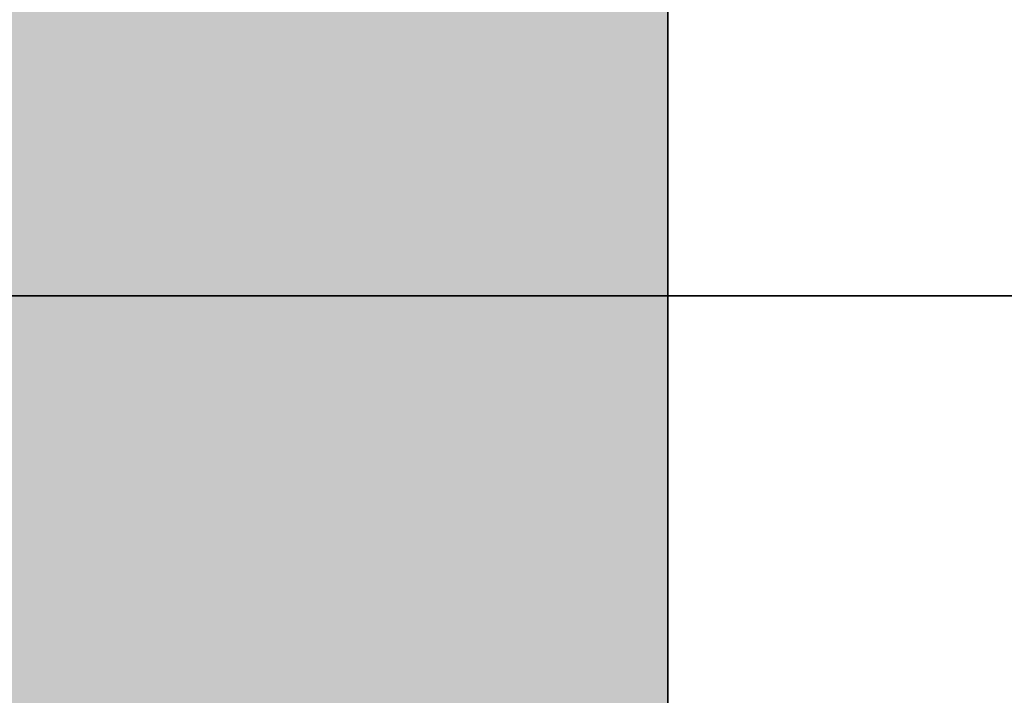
# Model space of a CAD drawing. Extents: x -133 to 627, y -127 to 467.
# Tile 205 of 421: x 74.69 to 77.41, y -34.36 to -32.5. Entities that reach past the tile are written whole.
import ezdxf

# ---------------------------------------------------------------- set-up
doc = ezdxf.new("R2010")
doc.units = 0
doc.layers.get('0').update_dxf_attribs({"lineweight": 35})
for name, color, linetype, lineweight, true_color in [('A_Dach', 1, 'Continuous', 35, 0xff0000), ('M-EQPT', 2, 'Continuous', 30, 0xffff00), ('M-EQPT-Shading', 2, 'Continuous', 30, 0xffff00)]:
    doc.layers.add(name, color=color, linetype=linetype, lineweight=lineweight, true_color=true_color)

# ---------------------------------------------------------------- blocks, each defined once
blk = doc.blocks.new('Shading-A06HSS9QNL', base_point=(55.4808, -35.7533))
at = {"layer": 'M-EQPT-Shading', "color": 2, "true_color": 0xffff00}
for points in [[(60.3328, -35.7533), (76.4808, -35.7533), (60.3328, -29.1504)], [(76.4808, -35.7533), (60.3328, -29.1504), (76.4808, -29.1504)], [(55.4808, -34.9707), (76.4808, -34.9707), (55.4808, -31.9858)], [(76.4808, -34.9707), (55.4808, -31.9858), (76.4808, -31.9858)]]:
    blk.add_solid(points, dxfattribs=at)
blk = doc.blocks.new('Referenz-A06HSSHFNL', base_point=(-34.9965, -50.9197))
at = {"layer": 'A_Dach', "color": 0, "linetype": 'ByBlock', "ltscale": 0.35}
blk.add_line((63.2742, -33.2644), (115.0034, -33.2644), dxfattribs=at)
blk = doc.blocks.new('Kreis-A06HSST7NL', base_point=(76.4808, -32.9319))
at = {"color": 0, "linetype": 'ByBlock', "lineweight": -2, "ltscale": 0.3}
for p, q in [((76.4808, -32.7336), (76.4808, -32.7319)), ((76.4808, -32.7387), (76.4808, -32.7336)), ((76.4808, -32.7471), (76.4808, -32.7387)), ((76.4808, -32.7587), (76.4808, -32.7471)), ((76.4808, -32.7732), (76.4808, -32.7587)), ((76.4808, -32.7905), (76.4808, -32.7732)), ((76.4808, -32.8102), (76.4808, -32.7905)), ((76.4808, -32.8319), (76.4808, -32.8102)), ((76.4808, -32.8554), (76.4808, -32.8319)), ((76.4808, -32.8802), (76.4808, -32.8554)), ((76.4808, -32.9058), (76.4808, -32.8802)), ((76.4808, -32.9319), (76.4808, -32.9058))]:
    blk.add_line(p, q, dxfattribs=at)
blk = doc.blocks.new('Kreis-A06HSSTJNL', base_point=(76.4808, -32.9319))
at = {"color": 0, "linetype": 'ByBlock', "lineweight": -2, "ltscale": 0.3}
for p, q in [((76.4808, -32.7336), (76.4808, -32.7319)), ((76.4808, -32.7387), (76.4808, -32.7336)), ((76.4808, -32.7471), (76.4808, -32.7387)), ((76.4808, -32.7587), (76.4808, -32.7471)), ((76.4808, -32.7732), (76.4808, -32.7587)), ((76.4808, -32.7905), (76.4808, -32.7732)), ((76.4808, -32.8102), (76.4808, -32.7905)), ((76.4808, -32.8319), (76.4808, -32.8102)), ((76.4808, -32.8554), (76.4808, -32.8319)), ((76.4808, -32.8802), (76.4808, -32.8554)), ((76.4808, -32.9058), (76.4808, -32.8802)), ((76.4808, -32.9319), (76.4808, -32.9058))]:
    blk.add_line(p, q, dxfattribs=at)
blk = doc.blocks.new('Kreis-A06HSSUPNL', base_point=(76.4808, -33.9319))
at = {"color": 0, "linetype": 'ByBlock', "lineweight": -2, "ltscale": 0.3}
for p, q in [((76.4808, -33.7336), (76.4808, -33.7319)), ((76.4808, -33.7387), (76.4808, -33.7336)), ((76.4808, -33.7471), (76.4808, -33.7387)), ((76.4808, -33.7587), (76.4808, -33.7471)), ((76.4808, -33.7732), (76.4808, -33.7587)), ((76.4808, -33.7905), (76.4808, -33.7732)), ((76.4808, -33.8102), (76.4808, -33.7905)), ((76.4808, -33.8319), (76.4808, -33.8102)), ((76.4808, -33.8554), (76.4808, -33.8319)), ((76.4808, -33.8802), (76.4808, -33.8554)), ((76.4808, -33.9058), (76.4808, -33.8802)), ((76.4808, -33.9319), (76.4808, -33.9058))]:
    blk.add_line(p, q, dxfattribs=at)
blk = doc.blocks.new('Kreis-A06HSSV7NL', base_point=(76.4808, -34.3319))
at = {"color": 0, "linetype": 'ByBlock', "lineweight": -2, "ltscale": 0.3}
for p, q in [((76.4808, -34.158), (76.4808, -34.1319)), ((76.4808, -34.1837), (76.4808, -34.158)), ((76.4808, -34.2085), (76.4808, -34.1837)), ((76.4808, -34.2319), (76.4808, -34.2085)), ((76.4808, -34.2537), (76.4808, -34.2319)), ((76.4808, -34.2733), (76.4808, -34.2537)), ((76.4808, -34.2906), (76.4808, -34.2733)), ((76.4808, -34.3051), (76.4808, -34.2906)), ((76.4808, -34.3167), (76.4808, -34.3051)), ((76.4808, -34.3251), (76.4808, -34.3167)), ((76.4808, -34.3302), (76.4808, -34.3251)), ((76.4808, -34.3319), (76.4808, -34.3302))]:
    blk.add_line(p, q, dxfattribs=at)
blk = doc.blocks.new('Kreis-A06HSSVJNL', base_point=(76.4808, -32.9319))
at = {"color": 0, "linetype": 'ByBlock', "lineweight": -2, "ltscale": 0.3}
for p, q in [((76.4808, -32.7336), (76.4808, -32.7319)), ((76.4808, -32.7387), (76.4808, -32.7336)), ((76.4808, -32.7471), (76.4808, -32.7387)), ((76.4808, -32.7587), (76.4808, -32.7471)), ((76.4808, -32.7732), (76.4808, -32.7587)), ((76.4808, -32.7905), (76.4808, -32.7732)), ((76.4808, -32.8102), (76.4808, -32.7905)), ((76.4808, -32.8319), (76.4808, -32.8102)), ((76.4808, -32.8554), (76.4808, -32.8319)), ((76.4808, -32.8802), (76.4808, -32.8554)), ((76.4808, -32.9058), (76.4808, -32.8802)), ((76.4808, -32.9319), (76.4808, -32.9058))]:
    blk.add_line(p, q, dxfattribs=at)
blk = doc.blocks.new('Kreis-A06HSSW7NL', base_point=(76.4808, -33.3319))
at = {"color": 0, "linetype": 'ByBlock', "lineweight": -2, "ltscale": 0.3}
for p, q in [((76.4808, -33.158), (76.4808, -33.1319)), ((76.4808, -33.1837), (76.4808, -33.158)), ((76.4808, -33.2085), (76.4808, -33.1837)), ((76.4808, -33.2319), (76.4808, -33.2085)), ((76.4808, -33.2537), (76.4808, -33.2319)), ((76.4808, -33.2733), (76.4808, -33.2537)), ((76.4808, -33.2906), (76.4808, -33.2733)), ((76.4808, -33.3051), (76.4808, -33.2906)), ((76.4808, -33.3167), (76.4808, -33.3051)), ((76.4808, -33.3251), (76.4808, -33.3167)), ((76.4808, -33.3302), (76.4808, -33.3251)), ((76.4808, -33.3319), (76.4808, -33.3302))]:
    blk.add_line(p, q, dxfattribs=at)
blk = doc.blocks.new('Kreis-A06HSSWLNL', base_point=(76.4808, -34.3319))
at = {"color": 0, "linetype": 'ByBlock', "lineweight": -2, "ltscale": 0.3}
for p, q in [((76.4808, -34.158), (76.4808, -34.1319)), ((76.4808, -34.1837), (76.4808, -34.158)), ((76.4808, -34.2085), (76.4808, -34.1837)), ((76.4808, -34.2319), (76.4808, -34.2085)), ((76.4808, -34.2537), (76.4808, -34.2319)), ((76.4808, -34.2733), (76.4808, -34.2537)), ((76.4808, -34.2906), (76.4808, -34.2733)), ((76.4808, -34.3051), (76.4808, -34.2906)), ((76.4808, -34.3167), (76.4808, -34.3051)), ((76.4808, -34.3251), (76.4808, -34.3167)), ((76.4808, -34.3302), (76.4808, -34.3251)), ((76.4808, -34.3319), (76.4808, -34.3302))]:
    blk.add_line(p, q, dxfattribs=at)
blk = doc.blocks.new('Kreis-A06HSSWNNL', base_point=(76.4808, -34.3319))
at = {"color": 0, "linetype": 'ByBlock', "lineweight": -2, "ltscale": 0.3}
for p, q in [((76.4808, -34.158), (76.4808, -34.1319)), ((76.4808, -34.1837), (76.4808, -34.158)), ((76.4808, -34.2085), (76.4808, -34.1837)), ((76.4808, -34.2319), (76.4808, -34.2085)), ((76.4808, -34.2537), (76.4808, -34.2319)), ((76.4808, -34.2733), (76.4808, -34.2537)), ((76.4808, -34.2906), (76.4808, -34.2733)), ((76.4808, -34.3051), (76.4808, -34.2906)), ((76.4808, -34.3167), (76.4808, -34.3051)), ((76.4808, -34.3251), (76.4808, -34.3167)), ((76.4808, -34.3302), (76.4808, -34.3251)), ((76.4808, -34.3319), (76.4808, -34.3302))]:
    blk.add_line(p, q, dxfattribs=at)
blk = doc.blocks.new('Kreis-A06HSSWTNL', base_point=(76.4808, -34.3319))
at = {"color": 0, "linetype": 'ByBlock', "lineweight": -2, "ltscale": 0.3}
for p, q in [((76.4808, -34.158), (76.4808, -34.1319)), ((76.4808, -34.1837), (76.4808, -34.158)), ((76.4808, -34.2085), (76.4808, -34.1837)), ((76.4808, -34.2319), (76.4808, -34.2085)), ((76.4808, -34.2537), (76.4808, -34.2319)), ((76.4808, -34.2733), (76.4808, -34.2537)), ((76.4808, -34.2906), (76.4808, -34.2733)), ((76.4808, -34.3051), (76.4808, -34.2906)), ((76.4808, -34.3167), (76.4808, -34.3051)), ((76.4808, -34.3251), (76.4808, -34.3167)), ((76.4808, -34.3302), (76.4808, -34.3251)), ((76.4808, -34.3319), (76.4808, -34.3302))]:
    blk.add_line(p, q, dxfattribs=at)
blk = doc.blocks.new('Blockreferenz-A06HSSWZNL', base_point=(55.4808, -35.7533))
at = {"linetype": 'ByBlock', "lineweight": -2, "ltscale": 0.3}
for p, q in [((76.4808, -35.7533), (76.4808, -29.1504)), ((76.4808, -29.1504), (76.4808, -35.7533)), ((76.4808, -29.1504), (76.4808, -35.7533)), ((76.4808, -35.7533), (76.4808, -29.1504))]:
    blk.add_line(p, q, dxfattribs=at)
blk = doc.blocks.new('Kreis-A06HSSX3NL', base_point=(76.4808, -32.9319))
at = {"color": 0, "linetype": 'ByBlock', "lineweight": -2, "ltscale": 0.3}
for p, q in [((76.4808, -32.7336), (76.4808, -32.7319)), ((76.4808, -32.7387), (76.4808, -32.7336)), ((76.4808, -32.7471), (76.4808, -32.7387)), ((76.4808, -32.7587), (76.4808, -32.7471)), ((76.4808, -32.7732), (76.4808, -32.7587)), ((76.4808, -32.7905), (76.4808, -32.7732)), ((76.4808, -32.8102), (76.4808, -32.7905)), ((76.4808, -32.8319), (76.4808, -32.8102)), ((76.4808, -32.8554), (76.4808, -32.8319)), ((76.4808, -32.8802), (76.4808, -32.8554)), ((76.4808, -32.9058), (76.4808, -32.8802)), ((76.4808, -32.9319), (76.4808, -32.9058))]:
    blk.add_line(p, q, dxfattribs=at)
blk = doc.blocks.new('Kreis-A06HSSX5NL', base_point=(76.4808, -34.3319))
at = {"color": 0, "linetype": 'ByBlock', "lineweight": -2, "ltscale": 0.3}
for p, q in [((76.4808, -34.158), (76.4808, -34.1319)), ((76.4808, -34.1837), (76.4808, -34.158)), ((76.4808, -34.2085), (76.4808, -34.1837)), ((76.4808, -34.2319), (76.4808, -34.2085)), ((76.4808, -34.2537), (76.4808, -34.2319)), ((76.4808, -34.2733), (76.4808, -34.2537)), ((76.4808, -34.2906), (76.4808, -34.2733)), ((76.4808, -34.3051), (76.4808, -34.2906)), ((76.4808, -34.3167), (76.4808, -34.3051)), ((76.4808, -34.3251), (76.4808, -34.3167)), ((76.4808, -34.3302), (76.4808, -34.3251)), ((76.4808, -34.3319), (76.4808, -34.3302))]:
    blk.add_line(p, q, dxfattribs=at)
blk = doc.blocks.new('Kreis-A06HSSXDNL', base_point=(76.4808, -33.3319))
at = {"color": 0, "linetype": 'ByBlock', "lineweight": -2, "ltscale": 0.3}
for p, q in [((76.4808, -33.158), (76.4808, -33.1319)), ((76.4808, -33.1837), (76.4808, -33.158)), ((76.4808, -33.2085), (76.4808, -33.1837)), ((76.4808, -33.2319), (76.4808, -33.2085)), ((76.4808, -33.2537), (76.4808, -33.2319)), ((76.4808, -33.2733), (76.4808, -33.2537)), ((76.4808, -33.2906), (76.4808, -33.2733)), ((76.4808, -33.3051), (76.4808, -33.2906)), ((76.4808, -33.3167), (76.4808, -33.3051)), ((76.4808, -33.3251), (76.4808, -33.3167)), ((76.4808, -33.3302), (76.4808, -33.3251)), ((76.4808, -33.3319), (76.4808, -33.3302))]:
    blk.add_line(p, q, dxfattribs=at)
blk = doc.blocks.new('Kreis-A06HSSXJNL', base_point=(76.4808, -33.9319))
at = {"color": 0, "linetype": 'ByBlock', "lineweight": -2, "ltscale": 0.3}
for p, q in [((76.4808, -33.7336), (76.4808, -33.7319)), ((76.4808, -33.7387), (76.4808, -33.7336)), ((76.4808, -33.7471), (76.4808, -33.7387)), ((76.4808, -33.7587), (76.4808, -33.7471)), ((76.4808, -33.7732), (76.4808, -33.7587)), ((76.4808, -33.7905), (76.4808, -33.7732)), ((76.4808, -33.8102), (76.4808, -33.7905)), ((76.4808, -33.8319), (76.4808, -33.8102)), ((76.4808, -33.8554), (76.4808, -33.8319)), ((76.4808, -33.8802), (76.4808, -33.8554)), ((76.4808, -33.9058), (76.4808, -33.8802)), ((76.4808, -33.9319), (76.4808, -33.9058))]:
    blk.add_line(p, q, dxfattribs=at)
blk = doc.blocks.new('Kreis-A06HSSXLNL', base_point=(76.4808, -34.3319))
at = {"color": 0, "linetype": 'ByBlock', "lineweight": -2, "ltscale": 0.3}
for p, q in [((76.4808, -34.158), (76.4808, -34.1319)), ((76.4808, -34.1837), (76.4808, -34.158)), ((76.4808, -34.2085), (76.4808, -34.1837)), ((76.4808, -34.2319), (76.4808, -34.2085)), ((76.4808, -34.2537), (76.4808, -34.2319)), ((76.4808, -34.2733), (76.4808, -34.2537)), ((76.4808, -34.2906), (76.4808, -34.2733)), ((76.4808, -34.3051), (76.4808, -34.2906)), ((76.4808, -34.3167), (76.4808, -34.3051)), ((76.4808, -34.3251), (76.4808, -34.3167)), ((76.4808, -34.3302), (76.4808, -34.3251)), ((76.4808, -34.3319), (76.4808, -34.3302))]:
    blk.add_line(p, q, dxfattribs=at)
blk = doc.blocks.new('Kreis-A06HSSXTNL', base_point=(76.4808, -33.3319))
at = {"color": 0, "linetype": 'ByBlock', "lineweight": -2, "ltscale": 0.3}
for p, q in [((76.4808, -33.158), (76.4808, -33.1319)), ((76.4808, -33.1837), (76.4808, -33.158)), ((76.4808, -33.2085), (76.4808, -33.1837)), ((76.4808, -33.2319), (76.4808, -33.2085)), ((76.4808, -33.2537), (76.4808, -33.2319)), ((76.4808, -33.2733), (76.4808, -33.2537)), ((76.4808, -33.2906), (76.4808, -33.2733)), ((76.4808, -33.3051), (76.4808, -33.2906)), ((76.4808, -33.3167), (76.4808, -33.3051)), ((76.4808, -33.3251), (76.4808, -33.3167)), ((76.4808, -33.3302), (76.4808, -33.3251)), ((76.4808, -33.3319), (76.4808, -33.3302))]:
    blk.add_line(p, q, dxfattribs=at)
blk = doc.blocks.new('Kreis-A06HSSXXNL', base_point=(76.4808, -34.3319))
at = {"color": 0, "linetype": 'ByBlock', "lineweight": -2, "ltscale": 0.3}
for p, q in [((76.4808, -34.158), (76.4808, -34.1319)), ((76.4808, -34.1837), (76.4808, -34.158)), ((76.4808, -34.2085), (76.4808, -34.1837)), ((76.4808, -34.2319), (76.4808, -34.2085)), ((76.4808, -34.2537), (76.4808, -34.2319)), ((76.4808, -34.2733), (76.4808, -34.2537)), ((76.4808, -34.2906), (76.4808, -34.2733)), ((76.4808, -34.3051), (76.4808, -34.2906)), ((76.4808, -34.3167), (76.4808, -34.3051)), ((76.4808, -34.3251), (76.4808, -34.3167)), ((76.4808, -34.3302), (76.4808, -34.3251)), ((76.4808, -34.3319), (76.4808, -34.3302))]:
    blk.add_line(p, q, dxfattribs=at)
blk = doc.blocks.new('Kreis-A06HSSXZNL', base_point=(76.4808, -33.9319))
at = {"color": 0, "linetype": 'ByBlock', "lineweight": -2, "ltscale": 0.3}
for p, q in [((76.4808, -33.7336), (76.4808, -33.7319)), ((76.4808, -33.7387), (76.4808, -33.7336)), ((76.4808, -33.7471), (76.4808, -33.7387)), ((76.4808, -33.7587), (76.4808, -33.7471)), ((76.4808, -33.7732), (76.4808, -33.7587)), ((76.4808, -33.7905), (76.4808, -33.7732)), ((76.4808, -33.8102), (76.4808, -33.7905)), ((76.4808, -33.8319), (76.4808, -33.8102)), ((76.4808, -33.8554), (76.4808, -33.8319)), ((76.4808, -33.8802), (76.4808, -33.8554)), ((76.4808, -33.9058), (76.4808, -33.8802)), ((76.4808, -33.9319), (76.4808, -33.9058))]:
    blk.add_line(p, q, dxfattribs=at)
blk = doc.blocks.new('Kreis-A06HSSYDNL', base_point=(76.4808, -33.3319))
at = {"color": 0, "linetype": 'ByBlock', "lineweight": -2, "ltscale": 0.3}
for p, q in [((76.4808, -33.158), (76.4808, -33.1319)), ((76.4808, -33.1837), (76.4808, -33.158)), ((76.4808, -33.2085), (76.4808, -33.1837)), ((76.4808, -33.2319), (76.4808, -33.2085)), ((76.4808, -33.2537), (76.4808, -33.2319)), ((76.4808, -33.2733), (76.4808, -33.2537)), ((76.4808, -33.2906), (76.4808, -33.2733)), ((76.4808, -33.3051), (76.4808, -33.2906)), ((76.4808, -33.3167), (76.4808, -33.3051)), ((76.4808, -33.3251), (76.4808, -33.3167)), ((76.4808, -33.3302), (76.4808, -33.3251)), ((76.4808, -33.3319), (76.4808, -33.3302))]:
    blk.add_line(p, q, dxfattribs=at)
blk = doc.blocks.new('Kreis-A06HSSYFNL', base_point=(76.4808, -32.9319))
at = {"color": 0, "linetype": 'ByBlock', "lineweight": -2, "ltscale": 0.3}
for p, q in [((76.4808, -32.7336), (76.4808, -32.7319)), ((76.4808, -32.7387), (76.4808, -32.7336)), ((76.4808, -32.7471), (76.4808, -32.7387)), ((76.4808, -32.7587), (76.4808, -32.7471)), ((76.4808, -32.7732), (76.4808, -32.7587)), ((76.4808, -32.7905), (76.4808, -32.7732)), ((76.4808, -32.8102), (76.4808, -32.7905)), ((76.4808, -32.8319), (76.4808, -32.8102)), ((76.4808, -32.8554), (76.4808, -32.8319)), ((76.4808, -32.8802), (76.4808, -32.8554)), ((76.4808, -32.9058), (76.4808, -32.8802)), ((76.4808, -32.9319), (76.4808, -32.9058))]:
    blk.add_line(p, q, dxfattribs=at)
blk = doc.blocks.new('Kreis-A06HSSYHNL', base_point=(76.4808, -32.9319))
at = {"color": 0, "linetype": 'ByBlock', "lineweight": -2, "ltscale": 0.3}
for p, q in [((76.4808, -32.7336), (76.4808, -32.7319)), ((76.4808, -32.7387), (76.4808, -32.7336)), ((76.4808, -32.7471), (76.4808, -32.7387)), ((76.4808, -32.7587), (76.4808, -32.7471)), ((76.4808, -32.7732), (76.4808, -32.7587)), ((76.4808, -32.7905), (76.4808, -32.7732)), ((76.4808, -32.8102), (76.4808, -32.7905)), ((76.4808, -32.8319), (76.4808, -32.8102)), ((76.4808, -32.8554), (76.4808, -32.8319)), ((76.4808, -32.8802), (76.4808, -32.8554)), ((76.4808, -32.9058), (76.4808, -32.8802)), ((76.4808, -32.9319), (76.4808, -32.9058))]:
    blk.add_line(p, q, dxfattribs=at)
blk = doc.blocks.new('Kreis-A06HSSYVNL', base_point=(76.4808, -32.9319))
at = {"color": 0, "linetype": 'ByBlock', "lineweight": -2, "ltscale": 0.3}
for p, q in [((76.4808, -32.7336), (76.4808, -32.7319)), ((76.4808, -32.7387), (76.4808, -32.7336)), ((76.4808, -32.7471), (76.4808, -32.7387)), ((76.4808, -32.7587), (76.4808, -32.7471)), ((76.4808, -32.7732), (76.4808, -32.7587)), ((76.4808, -32.7905), (76.4808, -32.7732)), ((76.4808, -32.8102), (76.4808, -32.7905)), ((76.4808, -32.8319), (76.4808, -32.8102)), ((76.4808, -32.8554), (76.4808, -32.8319)), ((76.4808, -32.8802), (76.4808, -32.8554)), ((76.4808, -32.9058), (76.4808, -32.8802)), ((76.4808, -32.9319), (76.4808, -32.9058))]:
    blk.add_line(p, q, dxfattribs=at)
blk = doc.blocks.new('Kreis-A06HSSYZNL', base_point=(76.4808, -32.9319))
at = {"color": 0, "linetype": 'ByBlock', "lineweight": -2, "ltscale": 0.3}
for p, q in [((76.4808, -32.7336), (76.4808, -32.7319)), ((76.4808, -32.7387), (76.4808, -32.7336)), ((76.4808, -32.7471), (76.4808, -32.7387)), ((76.4808, -32.7587), (76.4808, -32.7471)), ((76.4808, -32.7732), (76.4808, -32.7587)), ((76.4808, -32.7905), (76.4808, -32.7732)), ((76.4808, -32.8102), (76.4808, -32.7905)), ((76.4808, -32.8319), (76.4808, -32.8102)), ((76.4808, -32.8554), (76.4808, -32.8319)), ((76.4808, -32.8802), (76.4808, -32.8554)), ((76.4808, -32.9058), (76.4808, -32.8802)), ((76.4808, -32.9319), (76.4808, -32.9058))]:
    blk.add_line(p, q, dxfattribs=at)
blk = doc.blocks.new('Kreis-A06HSSZ1NL', base_point=(76.4808, -32.9319))
at = {"color": 0, "linetype": 'ByBlock', "lineweight": -2, "ltscale": 0.3}
for p, q in [((76.4808, -32.7336), (76.4808, -32.7319)), ((76.4808, -32.7387), (76.4808, -32.7336)), ((76.4808, -32.7471), (76.4808, -32.7387)), ((76.4808, -32.7587), (76.4808, -32.7471)), ((76.4808, -32.7732), (76.4808, -32.7587)), ((76.4808, -32.7905), (76.4808, -32.7732)), ((76.4808, -32.8102), (76.4808, -32.7905)), ((76.4808, -32.8319), (76.4808, -32.8102)), ((76.4808, -32.8554), (76.4808, -32.8319)), ((76.4808, -32.8802), (76.4808, -32.8554)), ((76.4808, -32.9058), (76.4808, -32.8802)), ((76.4808, -32.9319), (76.4808, -32.9058))]:
    blk.add_line(p, q, dxfattribs=at)
blk = doc.blocks.new('Kreis-A06HSSZJNL', base_point=(76.4808, -33.3319))
at = {"color": 0, "linetype": 'ByBlock', "lineweight": -2, "ltscale": 0.3}
for p, q in [((76.4808, -33.158), (76.4808, -33.1319)), ((76.4808, -33.1837), (76.4808, -33.158)), ((76.4808, -33.2085), (76.4808, -33.1837)), ((76.4808, -33.2319), (76.4808, -33.2085)), ((76.4808, -33.2537), (76.4808, -33.2319)), ((76.4808, -33.2733), (76.4808, -33.2537)), ((76.4808, -33.2906), (76.4808, -33.2733)), ((76.4808, -33.3051), (76.4808, -33.2906)), ((76.4808, -33.3167), (76.4808, -33.3051)), ((76.4808, -33.3251), (76.4808, -33.3167)), ((76.4808, -33.3302), (76.4808, -33.3251)), ((76.4808, -33.3319), (76.4808, -33.3302))]:
    blk.add_line(p, q, dxfattribs=at)
blk = doc.blocks.new('Kreis-A06HSSZNNL', base_point=(76.4808, -32.9319))
at = {"color": 0, "linetype": 'ByBlock', "lineweight": -2, "ltscale": 0.3}
for p, q in [((76.4808, -32.7336), (76.4808, -32.7319)), ((76.4808, -32.7387), (76.4808, -32.7336)), ((76.4808, -32.7471), (76.4808, -32.7387)), ((76.4808, -32.7587), (76.4808, -32.7471)), ((76.4808, -32.7732), (76.4808, -32.7587)), ((76.4808, -32.7905), (76.4808, -32.7732)), ((76.4808, -32.8102), (76.4808, -32.7905)), ((76.4808, -32.8319), (76.4808, -32.8102)), ((76.4808, -32.8554), (76.4808, -32.8319)), ((76.4808, -32.8802), (76.4808, -32.8554)), ((76.4808, -32.9058), (76.4808, -32.8802)), ((76.4808, -32.9319), (76.4808, -32.9058))]:
    blk.add_line(p, q, dxfattribs=at)
blk = doc.blocks.new('Kreis-A06HST01NL', base_point=(76.4808, -34.3319))
at = {"color": 0, "linetype": 'ByBlock', "lineweight": -2, "ltscale": 0.3}
for p, q in [((76.4808, -34.158), (76.4808, -34.1319)), ((76.4808, -34.1837), (76.4808, -34.158)), ((76.4808, -34.2085), (76.4808, -34.1837)), ((76.4808, -34.2319), (76.4808, -34.2085)), ((76.4808, -34.2537), (76.4808, -34.2319)), ((76.4808, -34.2733), (76.4808, -34.2537)), ((76.4808, -34.2906), (76.4808, -34.2733)), ((76.4808, -34.3051), (76.4808, -34.2906)), ((76.4808, -34.3167), (76.4808, -34.3051)), ((76.4808, -34.3251), (76.4808, -34.3167)), ((76.4808, -34.3302), (76.4808, -34.3251)), ((76.4808, -34.3319), (76.4808, -34.3302))]:
    blk.add_line(p, q, dxfattribs=at)
blk = doc.blocks.new('Kreis-A06HST0JNL', base_point=(76.4808, -33.3319))
at = {"color": 0, "linetype": 'ByBlock', "lineweight": -2, "ltscale": 0.3}
for p, q in [((76.4808, -33.158), (76.4808, -33.1319)), ((76.4808, -33.1837), (76.4808, -33.158)), ((76.4808, -33.2085), (76.4808, -33.1837)), ((76.4808, -33.2319), (76.4808, -33.2085)), ((76.4808, -33.2537), (76.4808, -33.2319)), ((76.4808, -33.2733), (76.4808, -33.2537)), ((76.4808, -33.2906), (76.4808, -33.2733)), ((76.4808, -33.3051), (76.4808, -33.2906)), ((76.4808, -33.3167), (76.4808, -33.3051)), ((76.4808, -33.3251), (76.4808, -33.3167)), ((76.4808, -33.3302), (76.4808, -33.3251)), ((76.4808, -33.3319), (76.4808, -33.3302))]:
    blk.add_line(p, q, dxfattribs=at)
blk = doc.blocks.new('Kreis-A06HST0PNL', base_point=(76.4808, -33.9319))
at = {"color": 0, "linetype": 'ByBlock', "lineweight": -2, "ltscale": 0.3}
for p, q in [((76.4808, -33.7336), (76.4808, -33.7319)), ((76.4808, -33.7387), (76.4808, -33.7336)), ((76.4808, -33.7471), (76.4808, -33.7387)), ((76.4808, -33.7587), (76.4808, -33.7471)), ((76.4808, -33.7732), (76.4808, -33.7587)), ((76.4808, -33.7905), (76.4808, -33.7732)), ((76.4808, -33.8102), (76.4808, -33.7905)), ((76.4808, -33.8319), (76.4808, -33.8102)), ((76.4808, -33.8554), (76.4808, -33.8319)), ((76.4808, -33.8802), (76.4808, -33.8554)), ((76.4808, -33.9058), (76.4808, -33.8802)), ((76.4808, -33.9319), (76.4808, -33.9058))]:
    blk.add_line(p, q, dxfattribs=at)
blk = doc.blocks.new('Kreis-A06HST11NL', base_point=(76.4808, -33.3319))
at = {"color": 0, "linetype": 'ByBlock', "lineweight": -2, "ltscale": 0.3}
for p, q in [((76.4808, -33.158), (76.4808, -33.1319)), ((76.4808, -33.1837), (76.4808, -33.158)), ((76.4808, -33.2085), (76.4808, -33.1837)), ((76.4808, -33.2319), (76.4808, -33.2085)), ((76.4808, -33.2537), (76.4808, -33.2319)), ((76.4808, -33.2733), (76.4808, -33.2537)), ((76.4808, -33.2906), (76.4808, -33.2733)), ((76.4808, -33.3051), (76.4808, -33.2906)), ((76.4808, -33.3167), (76.4808, -33.3051)), ((76.4808, -33.3251), (76.4808, -33.3167)), ((76.4808, -33.3302), (76.4808, -33.3251)), ((76.4808, -33.3319), (76.4808, -33.3302))]:
    blk.add_line(p, q, dxfattribs=at)
blk = doc.blocks.new('Kreis-A06HST17NL', base_point=(76.4808, -33.3319))
at = {"color": 0, "linetype": 'ByBlock', "lineweight": -2, "ltscale": 0.3}
for p, q in [((76.4808, -33.158), (76.4808, -33.1319)), ((76.4808, -33.1837), (76.4808, -33.158)), ((76.4808, -33.2085), (76.4808, -33.1837)), ((76.4808, -33.2319), (76.4808, -33.2085)), ((76.4808, -33.2537), (76.4808, -33.2319)), ((76.4808, -33.2733), (76.4808, -33.2537)), ((76.4808, -33.2906), (76.4808, -33.2733)), ((76.4808, -33.3051), (76.4808, -33.2906)), ((76.4808, -33.3167), (76.4808, -33.3051)), ((76.4808, -33.3251), (76.4808, -33.3167)), ((76.4808, -33.3302), (76.4808, -33.3251)), ((76.4808, -33.3319), (76.4808, -33.3302))]:
    blk.add_line(p, q, dxfattribs=at)
blk = doc.blocks.new('Kreis-A06HST1BNL', base_point=(76.4808, -33.9319))
at = {"color": 0, "linetype": 'ByBlock', "lineweight": -2, "ltscale": 0.3}
for p, q in [((76.4808, -33.7336), (76.4808, -33.7319)), ((76.4808, -33.7387), (76.4808, -33.7336)), ((76.4808, -33.7471), (76.4808, -33.7387)), ((76.4808, -33.7587), (76.4808, -33.7471)), ((76.4808, -33.7732), (76.4808, -33.7587)), ((76.4808, -33.7905), (76.4808, -33.7732)), ((76.4808, -33.8102), (76.4808, -33.7905)), ((76.4808, -33.8319), (76.4808, -33.8102)), ((76.4808, -33.8554), (76.4808, -33.8319)), ((76.4808, -33.8802), (76.4808, -33.8554)), ((76.4808, -33.9058), (76.4808, -33.8802)), ((76.4808, -33.9319), (76.4808, -33.9058))]:
    blk.add_line(p, q, dxfattribs=at)
blk = doc.blocks.new('Kreis-A06HST1HNL', base_point=(76.4808, -33.9319))
at = {"color": 0, "linetype": 'ByBlock', "lineweight": -2, "ltscale": 0.3}
for p, q in [((76.4808, -33.7336), (76.4808, -33.7319)), ((76.4808, -33.7387), (76.4808, -33.7336)), ((76.4808, -33.7471), (76.4808, -33.7387)), ((76.4808, -33.7587), (76.4808, -33.7471)), ((76.4808, -33.7732), (76.4808, -33.7587)), ((76.4808, -33.7905), (76.4808, -33.7732)), ((76.4808, -33.8102), (76.4808, -33.7905)), ((76.4808, -33.8319), (76.4808, -33.8102)), ((76.4808, -33.8554), (76.4808, -33.8319)), ((76.4808, -33.8802), (76.4808, -33.8554)), ((76.4808, -33.9058), (76.4808, -33.8802)), ((76.4808, -33.9319), (76.4808, -33.9058))]:
    blk.add_line(p, q, dxfattribs=at)
blk = doc.blocks.new('Kreis-A06HST1LNL', base_point=(76.4808, -33.3319))
at = {"color": 0, "linetype": 'ByBlock', "lineweight": -2, "ltscale": 0.3}
for p, q in [((76.4808, -33.158), (76.4808, -33.1319)), ((76.4808, -33.1837), (76.4808, -33.158)), ((76.4808, -33.2085), (76.4808, -33.1837)), ((76.4808, -33.2319), (76.4808, -33.2085)), ((76.4808, -33.2537), (76.4808, -33.2319)), ((76.4808, -33.2733), (76.4808, -33.2537)), ((76.4808, -33.2906), (76.4808, -33.2733)), ((76.4808, -33.3051), (76.4808, -33.2906)), ((76.4808, -33.3167), (76.4808, -33.3051)), ((76.4808, -33.3251), (76.4808, -33.3167)), ((76.4808, -33.3302), (76.4808, -33.3251)), ((76.4808, -33.3319), (76.4808, -33.3302))]:
    blk.add_line(p, q, dxfattribs=at)
blk = doc.blocks.new('Kreis-A06HST1TNL', base_point=(76.4808, -33.3319))
at = {"color": 0, "linetype": 'ByBlock', "lineweight": -2, "ltscale": 0.3}
for p, q in [((76.4808, -33.158), (76.4808, -33.1319)), ((76.4808, -33.1837), (76.4808, -33.158)), ((76.4808, -33.2085), (76.4808, -33.1837)), ((76.4808, -33.2319), (76.4808, -33.2085)), ((76.4808, -33.2537), (76.4808, -33.2319)), ((76.4808, -33.2733), (76.4808, -33.2537)), ((76.4808, -33.2906), (76.4808, -33.2733)), ((76.4808, -33.3051), (76.4808, -33.2906)), ((76.4808, -33.3167), (76.4808, -33.3051)), ((76.4808, -33.3251), (76.4808, -33.3167)), ((76.4808, -33.3302), (76.4808, -33.3251)), ((76.4808, -33.3319), (76.4808, -33.3302))]:
    blk.add_line(p, q, dxfattribs=at)
blk = doc.blocks.new('Kreis-A06HST2FNL', base_point=(76.4808, -33.9319))
at = {"color": 0, "linetype": 'ByBlock', "lineweight": -2, "ltscale": 0.3}
for p, q in [((76.4808, -33.7336), (76.4808, -33.7319)), ((76.4808, -33.7387), (76.4808, -33.7336)), ((76.4808, -33.7471), (76.4808, -33.7387)), ((76.4808, -33.7587), (76.4808, -33.7471)), ((76.4808, -33.7732), (76.4808, -33.7587)), ((76.4808, -33.7905), (76.4808, -33.7732)), ((76.4808, -33.8102), (76.4808, -33.7905)), ((76.4808, -33.8319), (76.4808, -33.8102)), ((76.4808, -33.8554), (76.4808, -33.8319)), ((76.4808, -33.8802), (76.4808, -33.8554)), ((76.4808, -33.9058), (76.4808, -33.8802)), ((76.4808, -33.9319), (76.4808, -33.9058))]:
    blk.add_line(p, q, dxfattribs=at)
blk = doc.blocks.new('Kreis-A06HST2RNL', base_point=(76.4808, -33.3319))
at = {"color": 0, "linetype": 'ByBlock', "lineweight": -2, "ltscale": 0.3}
for p, q in [((76.4808, -33.158), (76.4808, -33.1319)), ((76.4808, -33.1837), (76.4808, -33.158)), ((76.4808, -33.2085), (76.4808, -33.1837)), ((76.4808, -33.2319), (76.4808, -33.2085)), ((76.4808, -33.2537), (76.4808, -33.2319)), ((76.4808, -33.2733), (76.4808, -33.2537)), ((76.4808, -33.2906), (76.4808, -33.2733)), ((76.4808, -33.3051), (76.4808, -33.2906)), ((76.4808, -33.3167), (76.4808, -33.3051)), ((76.4808, -33.3251), (76.4808, -33.3167)), ((76.4808, -33.3302), (76.4808, -33.3251)), ((76.4808, -33.3319), (76.4808, -33.3302))]:
    blk.add_line(p, q, dxfattribs=at)
blk = doc.blocks.new('Kreis-A06HST37NL', base_point=(76.4808, -33.9319))
at = {"color": 0, "linetype": 'ByBlock', "lineweight": -2, "ltscale": 0.3}
for p, q in [((76.4808, -33.7336), (76.4808, -33.7319)), ((76.4808, -33.7387), (76.4808, -33.7336)), ((76.4808, -33.7471), (76.4808, -33.7387)), ((76.4808, -33.7587), (76.4808, -33.7471)), ((76.4808, -33.7732), (76.4808, -33.7587)), ((76.4808, -33.7905), (76.4808, -33.7732)), ((76.4808, -33.8102), (76.4808, -33.7905)), ((76.4808, -33.8319), (76.4808, -33.8102)), ((76.4808, -33.8554), (76.4808, -33.8319)), ((76.4808, -33.8802), (76.4808, -33.8554)), ((76.4808, -33.9058), (76.4808, -33.8802)), ((76.4808, -33.9319), (76.4808, -33.9058))]:
    blk.add_line(p, q, dxfattribs=at)
blk = doc.blocks.new('Kreis-A06HST39NL', base_point=(76.4808, -32.9319))
at = {"color": 0, "linetype": 'ByBlock', "lineweight": -2, "ltscale": 0.3}
for p, q in [((76.4808, -32.7336), (76.4808, -32.7319)), ((76.4808, -32.7387), (76.4808, -32.7336)), ((76.4808, -32.7471), (76.4808, -32.7387)), ((76.4808, -32.7587), (76.4808, -32.7471)), ((76.4808, -32.7732), (76.4808, -32.7587)), ((76.4808, -32.7905), (76.4808, -32.7732)), ((76.4808, -32.8102), (76.4808, -32.7905)), ((76.4808, -32.8319), (76.4808, -32.8102)), ((76.4808, -32.8554), (76.4808, -32.8319)), ((76.4808, -32.8802), (76.4808, -32.8554)), ((76.4808, -32.9058), (76.4808, -32.8802)), ((76.4808, -32.9319), (76.4808, -32.9058))]:
    blk.add_line(p, q, dxfattribs=at)
blk = doc.blocks.new('Kreis-A06HST3BNL', base_point=(76.4808, -33.3319))
at = {"color": 0, "linetype": 'ByBlock', "lineweight": -2, "ltscale": 0.3}
for p, q in [((76.4808, -33.158), (76.4808, -33.1319)), ((76.4808, -33.1837), (76.4808, -33.158)), ((76.4808, -33.2085), (76.4808, -33.1837)), ((76.4808, -33.2319), (76.4808, -33.2085)), ((76.4808, -33.2537), (76.4808, -33.2319)), ((76.4808, -33.2733), (76.4808, -33.2537)), ((76.4808, -33.2906), (76.4808, -33.2733)), ((76.4808, -33.3051), (76.4808, -33.2906)), ((76.4808, -33.3167), (76.4808, -33.3051)), ((76.4808, -33.3251), (76.4808, -33.3167)), ((76.4808, -33.3302), (76.4808, -33.3251)), ((76.4808, -33.3319), (76.4808, -33.3302))]:
    blk.add_line(p, q, dxfattribs=at)
blk = doc.blocks.new('Kreis-A06HST3DNL', base_point=(76.4808, -33.9319))
at = {"color": 0, "linetype": 'ByBlock', "lineweight": -2, "ltscale": 0.3}
for p, q in [((76.4808, -33.7336), (76.4808, -33.7319)), ((76.4808, -33.7387), (76.4808, -33.7336)), ((76.4808, -33.7471), (76.4808, -33.7387)), ((76.4808, -33.7587), (76.4808, -33.7471)), ((76.4808, -33.7732), (76.4808, -33.7587)), ((76.4808, -33.7905), (76.4808, -33.7732)), ((76.4808, -33.8102), (76.4808, -33.7905)), ((76.4808, -33.8319), (76.4808, -33.8102)), ((76.4808, -33.8554), (76.4808, -33.8319)), ((76.4808, -33.8802), (76.4808, -33.8554)), ((76.4808, -33.9058), (76.4808, -33.8802)), ((76.4808, -33.9319), (76.4808, -33.9058))]:
    blk.add_line(p, q, dxfattribs=at)
blk = doc.blocks.new('Kreis-A06HST3RNL', base_point=(76.4808, -34.3319))
at = {"color": 0, "linetype": 'ByBlock', "lineweight": -2, "ltscale": 0.3}
for p, q in [((76.4808, -34.158), (76.4808, -34.1319)), ((76.4808, -34.1837), (76.4808, -34.158)), ((76.4808, -34.2085), (76.4808, -34.1837)), ((76.4808, -34.2319), (76.4808, -34.2085)), ((76.4808, -34.2537), (76.4808, -34.2319)), ((76.4808, -34.2733), (76.4808, -34.2537)), ((76.4808, -34.2906), (76.4808, -34.2733)), ((76.4808, -34.3051), (76.4808, -34.2906)), ((76.4808, -34.3167), (76.4808, -34.3051)), ((76.4808, -34.3251), (76.4808, -34.3167)), ((76.4808, -34.3302), (76.4808, -34.3251)), ((76.4808, -34.3319), (76.4808, -34.3302))]:
    blk.add_line(p, q, dxfattribs=at)
blk = doc.blocks.new('Kreis-A06HST3VNL', base_point=(76.4808, -34.3319))
at = {"color": 0, "linetype": 'ByBlock', "lineweight": -2, "ltscale": 0.3}
for p, q in [((76.4808, -34.158), (76.4808, -34.1319)), ((76.4808, -34.1837), (76.4808, -34.158)), ((76.4808, -34.2085), (76.4808, -34.1837)), ((76.4808, -34.2319), (76.4808, -34.2085)), ((76.4808, -34.2537), (76.4808, -34.2319)), ((76.4808, -34.2733), (76.4808, -34.2537)), ((76.4808, -34.2906), (76.4808, -34.2733)), ((76.4808, -34.3051), (76.4808, -34.2906)), ((76.4808, -34.3167), (76.4808, -34.3051)), ((76.4808, -34.3251), (76.4808, -34.3167)), ((76.4808, -34.3302), (76.4808, -34.3251)), ((76.4808, -34.3319), (76.4808, -34.3302))]:
    blk.add_line(p, q, dxfattribs=at)
blk = doc.blocks.new('Kreis-A06HST3XNL', base_point=(76.4808, -33.9319))
at = {"color": 0, "linetype": 'ByBlock', "lineweight": -2, "ltscale": 0.3}
for p, q in [((76.4808, -33.7336), (76.4808, -33.7319)), ((76.4808, -33.7387), (76.4808, -33.7336)), ((76.4808, -33.7471), (76.4808, -33.7387)), ((76.4808, -33.7587), (76.4808, -33.7471)), ((76.4808, -33.7732), (76.4808, -33.7587)), ((76.4808, -33.7905), (76.4808, -33.7732)), ((76.4808, -33.8102), (76.4808, -33.7905)), ((76.4808, -33.8319), (76.4808, -33.8102)), ((76.4808, -33.8554), (76.4808, -33.8319)), ((76.4808, -33.8802), (76.4808, -33.8554)), ((76.4808, -33.9058), (76.4808, -33.8802)), ((76.4808, -33.9319), (76.4808, -33.9058))]:
    blk.add_line(p, q, dxfattribs=at)
blk = doc.blocks.new('Kreis-A06HST4HNL', base_point=(76.4808, -32.9319))
at = {"color": 0, "linetype": 'ByBlock', "lineweight": -2, "ltscale": 0.3}
for p, q in [((76.4808, -32.7336), (76.4808, -32.7319)), ((76.4808, -32.7387), (76.4808, -32.7336)), ((76.4808, -32.7471), (76.4808, -32.7387)), ((76.4808, -32.7587), (76.4808, -32.7471)), ((76.4808, -32.7732), (76.4808, -32.7587)), ((76.4808, -32.7905), (76.4808, -32.7732)), ((76.4808, -32.8102), (76.4808, -32.7905)), ((76.4808, -32.8319), (76.4808, -32.8102)), ((76.4808, -32.8554), (76.4808, -32.8319)), ((76.4808, -32.8802), (76.4808, -32.8554)), ((76.4808, -32.9058), (76.4808, -32.8802)), ((76.4808, -32.9319), (76.4808, -32.9058))]:
    blk.add_line(p, q, dxfattribs=at)

msp = doc.modelspace()

# ---------------------------------------------------------------- linework, layer by layer
at = {"layer": 'M-EQPT', "color": 8, "ltscale": 0.3, "true_color": 0x808080}
for p, q in [((76.4808, -32.7319), (76.4808, -32.7319)), ((76.4808, -32.7319), (76.4808, -32.7319)), ((76.4808, -32.7319), (76.4808, -32.7319)), ((76.4808, -32.7319), (76.4808, -32.7319)), ((76.4808, -32.7319), (76.4808, -32.7319)), ((76.4808, -32.7319), (76.4808, -32.7319)), ((76.4808, -32.9319), (76.4808, -33.1319)), ((76.4808, -33.1319), (76.4808, -32.9319)), ((76.4808, -32.9319), (76.4808, -33.1319)), ((76.4808, -33.1319), (76.4808, -32.9319)), ((76.4808, -33.1319), (76.4808, -32.9319)), ((76.4808, -32.9319), (76.4808, -33.1319)), ((76.4808, -32.9319), (76.4808, -33.1319)), ((76.4808, -33.1319), (76.4808, -32.9319)), ((76.4808, -32.9319), (76.4808, -33.1319)), ((76.4808, -33.1319), (76.4808, -32.9319)), ((76.4808, -33.1319), (76.4808, -32.9319)), ((76.4808, -32.9319), (76.4808, -33.1319)), ((76.4808, -33.3319), (76.4808, -33.3319)), ((76.4808, -33.3319), (76.4808, -33.3319)), ((76.4808, -33.3319), (76.4808, -33.3319)), ((76.4808, -33.3319), (76.4808, -33.3319)), ((76.4808, -33.3319), (76.4808, -33.3319)), ((76.4808, -33.3319), (76.4808, -33.3319)), ((76.4808, -33.7319), (76.4808, -33.7319)), ((76.4808, -33.7319), (76.4808, -33.7319)), ((76.4808, -33.7319), (76.4808, -33.7319)), ((76.4808, -33.7319), (76.4808, -33.7319)), ((76.4808, -33.7319), (76.4808, -33.7319)), ((76.4808, -34.1319), (76.4808, -33.9319)), ((76.4808, -33.9319), (76.4808, -34.1319)), ((76.4808, -34.1319), (76.4808, -33.9319)), ((76.4808, -34.1319), (76.4808, -33.9319)), ((76.4808, -33.9319), (76.4808, -34.1319)), ((76.4808, -33.9319), (76.4808, -34.1319)), ((76.4808, -34.1319), (76.4808, -33.9319)), ((76.4808, -33.9319), (76.4808, -34.1319)), ((76.4808, -34.1319), (76.4808, -33.9319)), ((76.4808, -33.9319), (76.4808, -34.1319)), ((76.4808, -34.3319), (76.4808, -34.3319)), ((76.4808, -34.3319), (76.4808, -34.3319)), ((76.4808, -34.3319), (76.4808, -34.3319)), ((76.4808, -34.3319), (76.4808, -34.3319)), ((76.4808, -34.3319), (76.4808, -34.3319))]:
    msp.add_line(p, q, dxfattribs=at)

# ---------------------------------------------------------------- block references
at = {"color": 251, "lineweight": 25, "ltscale": 0.25, "true_color": 0x585858}
msp.add_blockref('Referenz-A06HSSHFNL', (-34.9965, -50.9197), dxfattribs=at)
at = {"layer": 'M-EQPT'}
msp.add_blockref('Shading-A06HSS9QNL', (55.4808, -35.7533), dxfattribs=at)
at = {"layer": 'M-EQPT', "color": 8, "ltscale": 0.3, "true_color": 0x808080}
for name, p in [('Blockreferenz-A06HSSWZNL', (55.4808, -35.7533)), ('Kreis-A06HSST7NL', (76.4808, -32.9319)), ('Kreis-A06HSSTJNL', (76.4808, -32.9319)), ('Kreis-A06HSSVJNL', (76.4808, -32.9319)), ('Kreis-A06HSSX3NL', (76.4808, -32.9319)), ('Kreis-A06HSSYFNL', (76.4808, -32.9319)), ('Kreis-A06HSSYHNL', (76.4808, -32.9319)), ('Kreis-A06HSSYVNL', (76.4808, -32.9319)), ('Kreis-A06HSSYZNL', (76.4808, -32.9319)), ('Kreis-A06HSSZ1NL', (76.4808, -32.9319)), ('Kreis-A06HSSZNNL', (76.4808, -32.9319)), ('Kreis-A06HST39NL', (76.4808, -32.9319)), ('Kreis-A06HST4HNL', (76.4808, -32.9319)), ('Kreis-A06HSSW7NL', (76.4808, -33.3319)), ('Kreis-A06HSSXDNL', (76.4808, -33.3319)), ('Kreis-A06HSSXTNL', (76.4808, -33.3319)), ('Kreis-A06HSSYDNL', (76.4808, -33.3319)), ('Kreis-A06HSSZJNL', (76.4808, -33.3319)), ('Kreis-A06HST0JNL', (76.4808, -33.3319)), ('Kreis-A06HST11NL', (76.4808, -33.3319)), ('Kreis-A06HST17NL', (76.4808, -33.3319)), ('Kreis-A06HST1LNL', (76.4808, -33.3319)), ('Kreis-A06HST1TNL', (76.4808, -33.3319)), ('Kreis-A06HST2RNL', (76.4808, -33.3319)), ('Kreis-A06HST3BNL', (76.4808, -33.3319)), ('Kreis-A06HSSUPNL', (76.4808, -33.9319)), ('Kreis-A06HSSXJNL', (76.4808, -33.9319)), ('Kreis-A06HSSXZNL', (76.4808, -33.9319)), ('Kreis-A06HST0PNL', (76.4808, -33.9319)), ('Kreis-A06HST1BNL', (76.4808, -33.9319)), ('Kreis-A06HST1HNL', (76.4808, -33.9319)), ('Kreis-A06HST2FNL', (76.4808, -33.9319)), ('Kreis-A06HST37NL', (76.4808, -33.9319)), ('Kreis-A06HST3DNL', (76.4808, -33.9319)), ('Kreis-A06HST3XNL', (76.4808, -33.9319)), ('Kreis-A06HSSV7NL', (76.4808, -34.3319)), ('Kreis-A06HSSWLNL', (76.4808, -34.3319)), ('Kreis-A06HSSWNNL', (76.4808, -34.3319)), ('Kreis-A06HSSWTNL', (76.4808, -34.3319)), ('Kreis-A06HSSX5NL', (76.4808, -34.3319)), ('Kreis-A06HSSXLNL', (76.4808, -34.3319)), ('Kreis-A06HSSXXNL', (76.4808, -34.3319)), ('Kreis-A06HST01NL', (76.4808, -34.3319)), ('Kreis-A06HST3RNL', (76.4808, -34.3319)), ('Kreis-A06HST3VNL', (76.4808, -34.3319))]:
    msp.add_blockref(name, p, dxfattribs=at)

doc.saveas('drawing.dxf')
